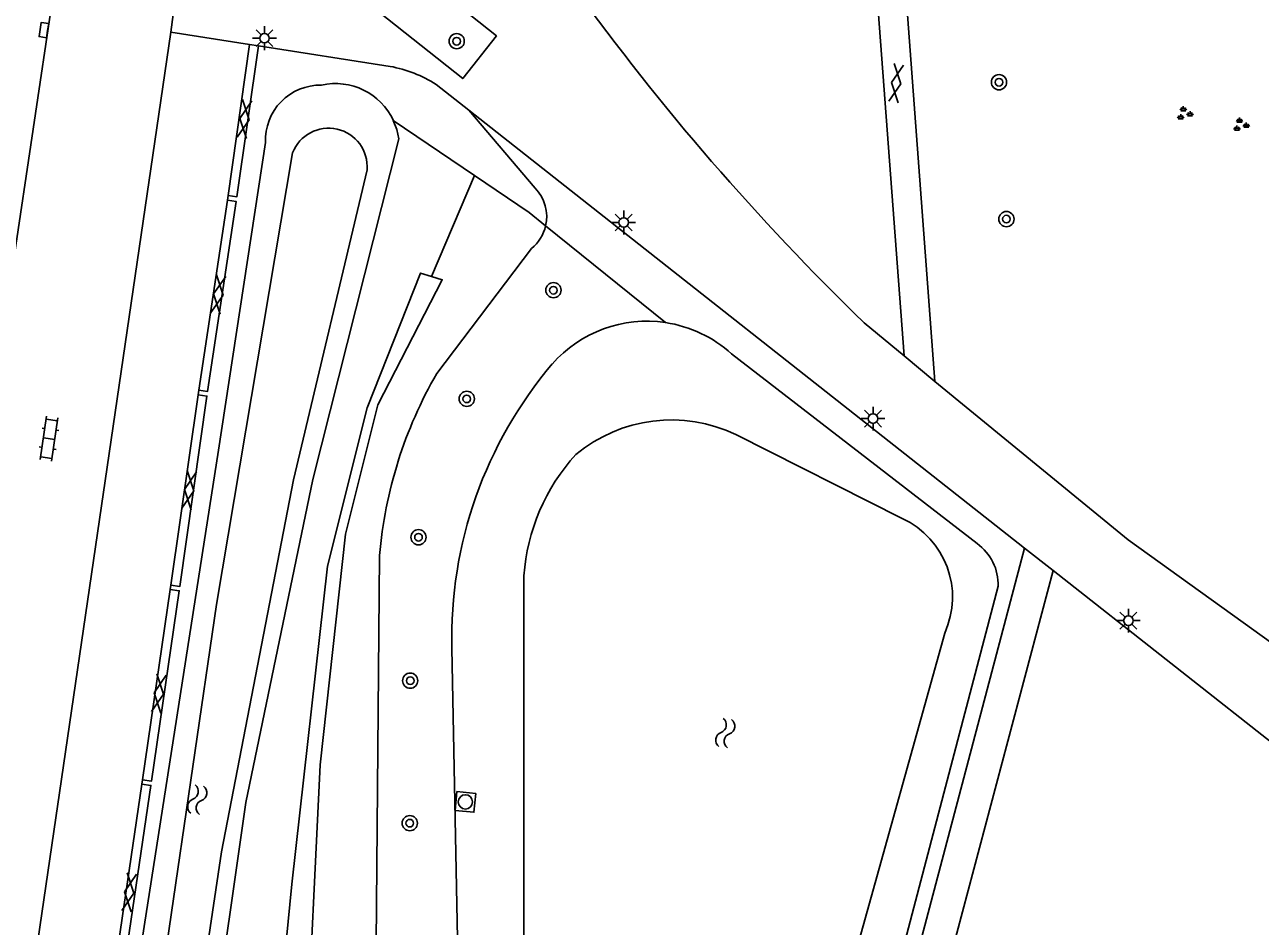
# Model space of a CAD drawing. Extents: x 132999 to 136000, y 398499 to 400501.
# Drawn here: x 134649.8 to 134714.6, y 399359.4 to 399406.8 of the extents above; entities that cross this region are included whole.
import ezdxf

# ---------------------------------------------------------------- set-up
doc = ezdxf.new("R2010")
doc.units = 0
for name, color, linetype in [('gg-knt-BGT kruinlijn', 7, 'Continuous'), ('gg-knt-bovenkant onderkant talud', 7, 'Continuous'), ('gg-knt-verharding', 7, 'Continuous'), ('gg-knt-verharding nz', 7, 'Continuous'), ('gg-kntw-bovenkant insteek waterloop', 7, 'Continuous'), ('gg-kntw-waterlijn', 7, 'Continuous'), ('gt-grn-groengrens', 7, 'Continuous'), ('gt-grn-weggrens', 7, 'Continuous'), ('gt-symb-boom', 7, 'Continuous'), ('gt-symb-gesloten verharding', 7, 'Continuous'), ('gt-symb-groenvak', 7, 'Continuous'), ('gt-symb-klinker verharding', 7, 'Continuous'), ('gt-symb-kolk', 7, 'Continuous'), ('gt-symb-lichtmast', 7, 'Continuous'), ('gt-symb-rioolschacht', 7, 'Continuous'), ('gt-symb-watersymbool', 7, 'Continuous')]:
    doc.layers.add(name, color=color, linetype=linetype)

# ---------------------------------------------------------------- blocks, each defined once
blk = doc.blocks.new('gt0-LMAST')
at = {"layer": 'gt-symb-lichtmast'}
for p, q in [((-0.182, 0.173), (-0.447, 0.438)), ((-0.005, 0.246), (-0.005, 0.621)), ((0.172, 0.173), (0.437, 0.438)), ((-0.255, -0.004), (-0.63, -0.004)), ((-0.182, -0.181), (-0.447, -0.446)), ((-0.005, -0.254), (-0.005, -0.629)), ((0.437, -0.446), (0.172, -0.181)), ((0.245, -0.004), (0.62, -0.004))]:
    blk.add_line(p, q, dxfattribs=at)
blk.add_circle((-0.005, -0.004), 0.25, dxfattribs=at)
blk = doc.blocks.new('gt0-BOOM')
at = {"layer": 'gt-symb-boom'}
for radius in [0.4, 0.2]:
    blk.add_circle((0, 0), radius, dxfattribs=at)
blk = doc.blocks.new('gt0-GRVAK')
at = {"layer": 'gt-symb-groenvak'}
for p, q in [((-0.11, 0.189), (-0.228, 0.24)), ((-0.182, 0.153), (0.088, 0.153)), ((-0.091, 0.211), (-0.156, 0.322)), ((-0.047, 0.214), (-0.047, 0.393)), ((-0.004, 0.211), (0.061, 0.322)), ((0.015, 0.189), (0.133, 0.24)), ((0.262, -0.052), (0.197, 0.059)), ((0.305, -0.049), (0.305, 0.13)), ((0.349, -0.052), (0.414, 0.059)), ((-0.245, -0.228), (-0.363, -0.177)), ((-0.318, -0.264), (-0.047, -0.264)), ((-0.226, -0.206), (-0.291, -0.095)), ((-0.183, -0.203), (-0.183, -0.024)), ((-0.139, -0.206), (-0.074, -0.095)), ((-0.12, -0.228), (-0.002, -0.177)), ((0.243, -0.074), (0.125, -0.023)), ((0.17, -0.11), (0.441, -0.11)), ((0.368, -0.074), (0.486, -0.023))]:
    blk.add_line(p, q, dxfattribs=at)
blk = doc.blocks.new('gt0-GESVH1')
at = {"layer": 'gt-symb-gesloten verharding'}
for p, q in [((-0.992, -0.261), (0.008, 0.239)), ((0.008, -0.261), (-0.992, 0.239)), ((0.008, 0.239), (1.008, -0.261)), ((1.008, 0.239), (0.008, -0.261))]:
    blk.add_line(p, q, dxfattribs=at)
blk = doc.blocks.new('gt0-WA')
at = {"layer": 'gt-symb-watersymbool'}
for centre, start, end in [((-0.323, 0.022), 28.07249, 151.92751), ((0.427, 0.422), 208.07248, 331.92751), ((-0.323, -0.428), 28.07249, 151.92751), ((0.427, -0.028), 208.07248, 331.92751)]:
    blk.add_arc(centre, 0.425, start, end, dxfattribs=at)
blk = doc.blocks.new('gt0-RS')
at = {"layer": 'gt-symb-rioolschacht'}
blk.add_lwpolyline([(-0.5, -0.5), (0.5, -0.5), (0.5, 0.5), (-0.5, 0.5)], close=True, dxfattribs=at)
blk.add_circle((0, 0), 0.375, dxfattribs=at)
blk = doc.blocks.new('gt0-KL1')
at = {"layer": 'gt-symb-klinker verharding'}
for p, q in [((-1.15, 0.3), (1.15, 0.3)), ((-1, -0.3), (-1, 0.3)), ((-0.5, 0.3), (-0.5, 0.45)), ((0, -0.3), (0, 0.3)), ((0.5, 0.3), (0.5, 0.45)), ((1, -0.3), (1, 0.3)), ((-1.15, -0.3), (1.15, -0.3)), ((-0.5, -0.45), (-0.5, -0.3)), ((0.5, -0.45), (0.5, -0.3))]:
    blk.add_line(p, q, dxfattribs=at)
blk = doc.blocks.new('gt0-KOLK')
at = {"layer": 'gt-symb-kolk'}
blk.add_lwpolyline([(0, 0), (0.375, 0), (0.375, 0.4), (-0.375, 0.4), (-0.375, 0), (0, 0)], dxfattribs=at)

msp = doc.modelspace()

# ---------------------------------------------------------------- linework, layer by layer
at = {"layer": 'gg-knt-BGT kruinlijn'}
for points in [[(134671.118, 399393.555), (134670.547, 399393.732), (134667.742, 399386.66), (134665.663, 399378.335), (134663.793, 399361.634), (134662.193, 399345.432), (134660.009, 399332.172)], [(134663.528, 399333.447), (134664.527, 399352.327), (134665.283, 399367.905), (134666.605, 399380.016), (134668.3, 399386.811), (134671.688, 399393.378), (134671.118, 399393.555)]]:
    msp.add_lwpolyline(points, dxfattribs=at)
at = {"layer": 'gg-knt-bovenkant onderkant talud'}
for p, q in [((134673.085, 399402.287), (134676.577, 399398.193)), ((134676.38, 399395.027), (134671.403, 399388.461))]:
    msp.add_line(p, q, dxfattribs=at)
msp.add_lwpolyline([(134668.4, 399378.903), (134668.184, 399354.458), (134668.721, 399339.907)], dxfattribs=at)
for centre, radius, start, end in [((134675.017, 399396.7), 2.159, 346.88511, 43.74245), ((134675.016, 399396.703), 2.161, 309.14138, 346.80433), ((134691.269, 399376.969), 22.95, 149.95066, 175.16525)]:
    msp.add_arc(centre, radius, start, end, dxfattribs=at)
at = {"layer": 'gg-knt-verharding'}
for p, q in [((134697.552, 399388.044), (134695.269, 399418.715)), ((134695.942, 399389.391), (134693.754, 399418.454)), ((134651.536, 399410.26), (134649.18, 399394.36)), ((134657.436, 399406.382), (134657.96, 399410.241)), ((134661.561, 399405.739), (134657.436, 399406.382)), ((134661.561, 399405.739), (134660.44, 399397.813)), ((134662.034, 399405.665), (134661.561, 399405.739)), ((134668.958, 399404.586), (134662.034, 399405.665)), ((134673.085, 399402.287), (134671.369, 399403.64)), ((134673.085, 399402.287), (134702.261, 399379.28)), ((134660.411, 399397.556), (134658.908, 399387.589)), ((134660.411, 399397.556), (134660.44, 399397.813)), ((134693.845, 399391.117), (134695.942, 399389.391)), ((134658.869, 399387.341), (134658.908, 399387.589)), ((134658.869, 399387.341), (134657.441, 399377.337)), ((134702.261, 399379.28), (134692.23, 399341.297)), ((134694.316, 399342.482), (134703.766, 399378.119)), ((134703.766, 399378.119), (134718.242, 399366.703)), ((134657.41, 399377.118), (134657.441, 399377.337)), ((134657.41, 399377.118), (134655.946, 399367.121)), ((134655.913, 399366.895), (134654.438, 399356.895)), ((134655.913, 399366.895), (134655.946, 399367.121))]:
    msp.add_line(p, q, dxfattribs=at)
for points in [[(134662.034, 399405.665), (134660.912, 399397.738), (134660.44, 399397.813)], [(134660.411, 399397.556), (134660.874, 399397.486), (134659.371, 399387.519), (134658.908, 399387.589)], [(134697.552, 399388.044), (134707.704, 399379.715), (134716.416, 399373.453), (134716.649, 399373.312)], [(134658.869, 399387.341), (134659.336, 399387.274), (134657.908, 399377.27), (134657.441, 399377.337)], [(134657.41, 399377.118), (134657.876, 399377.05), (134656.429, 399367.051), (134655.946, 399367.121)], [(134655.913, 399366.895), (134656.396, 399366.824), (134654.919, 399356.824), (134654.438, 399356.895)]]:
    msp.add_lwpolyline(points, dxfattribs=at)
for centre, radius, start, end in [((134786.937, 399487.091), 133.705, 215.87307, 225.87346), ((134667.629, 399397.653), 7.06, 58.00689, 79.14617)]:
    msp.add_arc(centre, radius, start, end, dxfattribs=at)
at = {"layer": 'gg-knt-verharding nz'}
msp.add_line((134645.79, 399326.851), (134657.436, 399406.382), dxfattribs=at)
msp.add_lwpolyline([(134669.564, 399410.146), (134674.53, 399406.183), (134672.768, 399403.949), (134668.388, 399407.414), (134669.564, 399410.146)], dxfattribs=at)
at = {"layer": 'gg-kntw-bovenkant insteek waterloop'}
for p, q in [((134699.774, 399379.522), (134686.883, 399389.484)), ((134692.699, 399346.066), (134700.873, 399377.284))]:
    msp.add_line(p, q, dxfattribs=at)
for points in [[(134656.229, 399330.132), (134657.826, 399341.094), (134661.383, 399365.931), (134664.901, 399382.898), (134669.406, 399400.782), (134669.3, 399401.276), (134669.121, 399401.749)], [(134662.41, 399400.59), (134659.944, 399384.429), (134655.565, 399356.381), (134651.952, 399330.476), (134652.465, 399328.514), (134652.895, 399328.349)], [(134672.199, 399374.027), (134672.605, 399352.5), (134673.067, 399343.29)]]:
    msp.add_lwpolyline(points, dxfattribs=at)
for centre, radius, start, end in [((134665.292, 399400.719), 2.885, 88.93271, 182.56941), ((134666.079, 399400.326), 3.359, 25.06413, 102.59772), ((134682.432, 399384.594), 6.612, 81.45455, 138.72639), ((134682.432, 399384.594), 6.612, 47.68949, 81.44925), ((134694.41, 399374.588), 22.219, 139.70829, 181.44618), ((134698.273, 399377.396), 2.603, 357.53683, 54.7711)]:
    msp.add_arc(centre, radius, start, end, dxfattribs=at)
at = {"layer": 'gg-kntw-waterlijn'}
for p, q in [((134687.111, 399385.249), (134695.843, 399380.847)), ((134698.073, 399374.826), (134691.407, 399350.934))]:
    msp.add_line(p, q, dxfattribs=at)
for points in [[(134663.834, 399400.046), (134659.827, 399376.327), (134656.111, 399350.804), (134653.289, 399331.856)], [(134655.357, 399331.527), (134660.099, 399363.345), (134663.879, 399382.876), (134667.741, 399399.159)], [(134677.324, 399346.696), (134675.978, 399358.556), (134675.978, 399377.836)]]:
    msp.add_lwpolyline(points, dxfattribs=at)
for centre, radius, start, end in [((134665.723, 399399.319), 2.024, 355.46006, 158.95803), ((134683.726, 399378.188), 7.83, 64.38827, 129.86847), ((134686.447, 399377.112), 10.494, 137.52396, 176.04191), ((134693.932, 399376.716), 4.552, 335.47263, 65.17364)]:
    msp.add_arc(centre, radius, start, end, dxfattribs=at)
at = {"layer": 'gt-grn-groengrens'}
for p, q in [((134673.392, 399398.851), (134669.121, 399401.749)), ((134673.392, 399398.851), (134671.118, 399393.555)), ((134683.415, 399391.133), (134677.12, 399396.21))]:
    msp.add_line(p, q, dxfattribs=at)
msp.add_lwpolyline([(134677.12, 399396.21), (134676.247, 399396.914), (134673.392, 399398.851)], dxfattribs=at)
at = {"layer": 'gt-grn-weggrens'}
for p, q in [((134695.942, 399389.391), (134697.552, 399388.044)), ((134703.766, 399378.119), (134702.261, 399379.28))]:
    msp.add_line(p, q, dxfattribs=at)

# ---------------------------------------------------------------- block references
at = {"layer": 'gt-symb-boom'}
for p in [(134672.448, 399405.908), (134700.925, 399403.754), (134701.313, 399396.565), (134677.529, 399392.832), (134672.978, 399387.126), (134670.443, 399379.857), (134670.007, 399372.327), (134669.983, 399364.844)]:
    msp.add_blockref('gt0-BOOM', p, dxfattribs=at)
at = {"layer": 'gt-symb-gesloten verharding'}
for p, rotation in [((134695.512, 399403.698), 81.72410717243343), ((134661.295, 399401.814), 81.65913313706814), ((134659.921, 399392.6), 81.72410717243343), ((134658.388, 399382.326), 81.65913313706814), ((134656.795, 399371.648), 81.65913313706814), ((134655.237, 399361.2), 81.72410717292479)]:
    msp.add_blockref('gt0-GESVH1', p, dxfattribs=dict(at, rotation=rotation))
at = {"layer": 'gt-symb-groenvak'}
for p in [(134710.65, 399402.102), (134713.604, 399401.503)]:
    msp.add_blockref('gt0-GRVAK', p, dxfattribs=at)
at = {"layer": 'gt-symb-klinker verharding', "rotation": -98.3408668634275}
msp.add_blockref('gt0-KL1', (134651.046, 399385.029), dxfattribs=at)
at = {"layer": 'gt-symb-kolk', "rotation": 81.54573827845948}
msp.add_blockref('gt0-KOLK', (134650.97, 399406.462), dxfattribs=at)
at = {"layer": 'gt-symb-lichtmast'}
for p in [(134662.359, 399406.07), (134681.223, 399396.393), (134694.314, 399386.094), (134707.724, 399375.482)]:
    msp.add_blockref('gt0-LMAST', p, dxfattribs=at)
at = {"layer": 'gt-symb-rioolschacht', "rotation": 174.37493990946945}
msp.add_blockref('gt0-RS', (134672.906, 399365.96), dxfattribs=at)
at = {"layer": 'gt-symb-watersymbool'}
for p, rotation in [((134686.54, 399369.523), 81.54573827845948), ((134658.813, 399366.023), 81.48906580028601)]:
    msp.add_blockref('gt0-WA', p, dxfattribs=dict(at, rotation=rotation))

doc.saveas('drawing.dxf')
